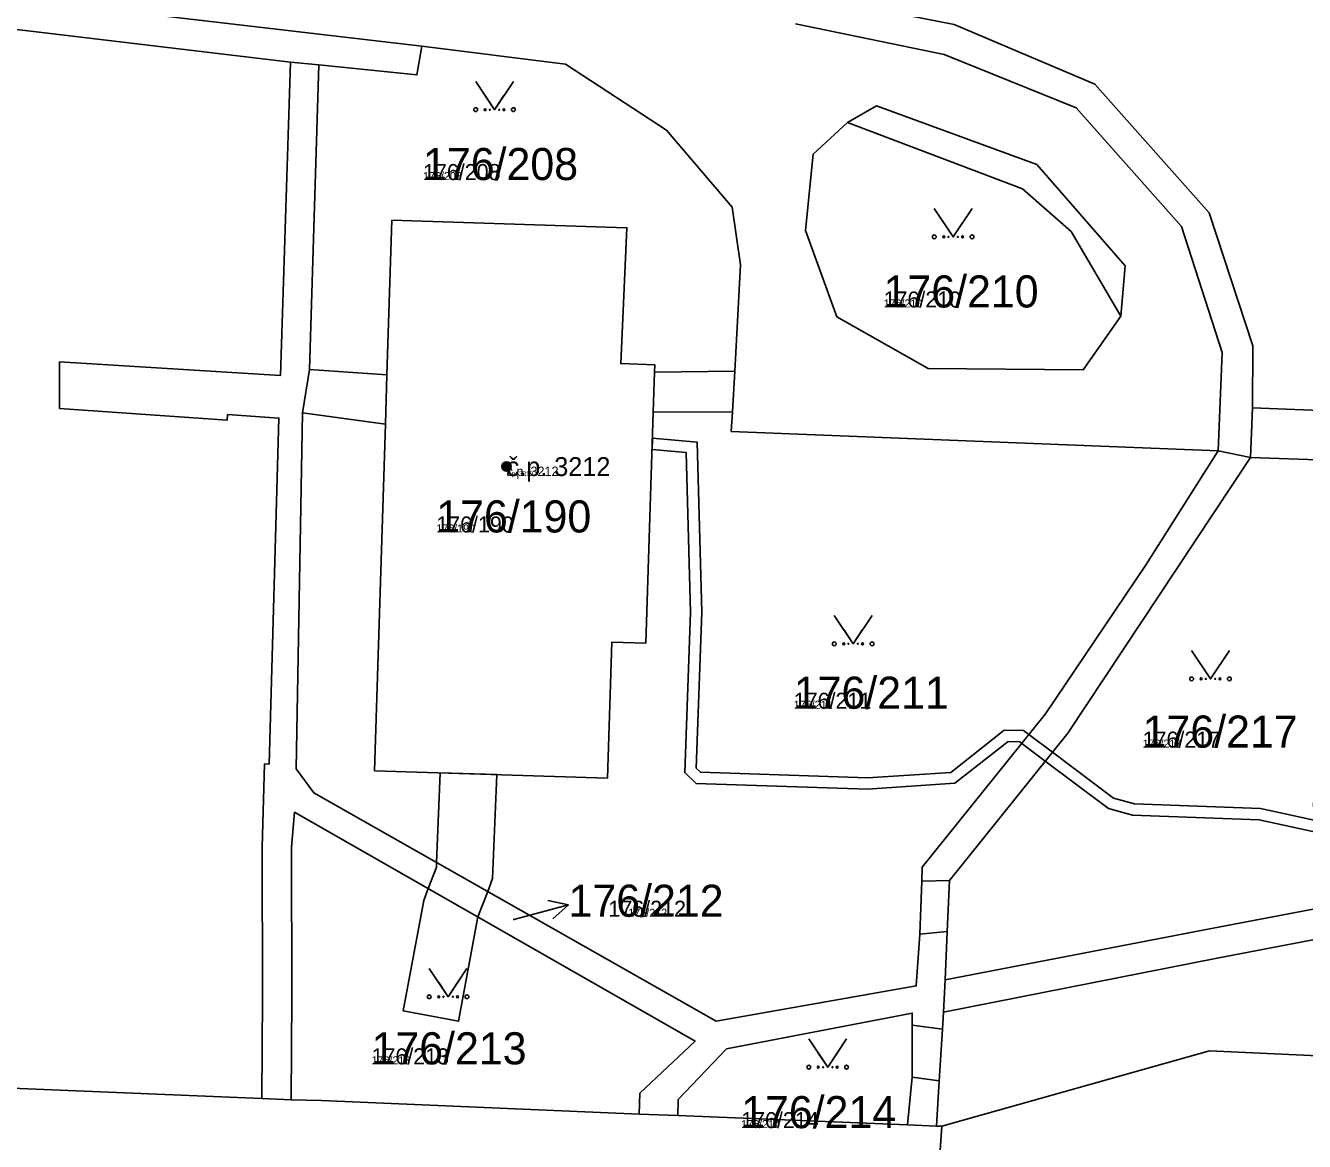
# Model space of a CAD drawing. Extents: x -759873 to -758487, y -975024 to -973516.
# Drawn here: x -759571.4 to -759503.6, y -974859.9 to -974800.8 of the extents above; entities that cross this region are included whole.
import ezdxf

# ---------------------------------------------------------------- set-up
doc = ezdxf.new("R2010")
doc.units = 0
for name, color, linetype in [('KAT_02_hranice parcel', 7, 'Continuous'), ('KAT_03_1000_st čísla parcelní', 7, 'Continuous'), ('KAT_03_1000_čísla parcelní', 7, 'Continuous'), ('KAT_03_1000_čísla popisná', 7, 'Continuous'), ('KAT_03_250_st čísla parcelní', 7, 'Continuous'), ('KAT_03_250_čísla parcelní', 7, 'Continuous'), ('KAT_03_250_čísla popisná', 7, 'Continuous'), ('KAT_03_500_st čísla parcelní', 7, 'Continuous'), ('KAT_03_500_čísla parcelní', 7, 'Continuous'), ('KAT_03_500_čísla popisná', 7, 'Continuous'), ('KAT_04_vnitřní kresba', 7, 'Continuous'), ('KAT_05_1000_značky kultur', 7, 'Continuous'), ('KAT_05_250_značky kultur', 7, 'Continuous'), ('KAT_05_500_značky kultur', 7, 'Continuous'), ('KAT_07_1000_značky budov', 7, 'Continuous'), ('KAT_07_250_značky budov', 7, 'Continuous'), ('KAT_07_500_značky budov', 7, 'Continuous'), ('KAT_10_věcná břemena', 7, 'Continuous'), ('KAT_12_pomocná šipka', 7, 'Continuous'), ('KAT_14_plocha_budovy', 7, 'Continuous'), ('KAT_14_plocha_pozemek', 7, 'Continuous')]:
    doc.layers.add(name, color=color, linetype=linetype)

msp = doc.modelspace()

# ---------------------------------------------------------------- linework, layer by layer
at = {"layer": 'KAT_02_hranice parcel'}
for p, q in [((-759557.33, -974802.75), (-759555.83, -974802.89)), ((-759555.83, -974802.89), (-759556.33, -974819.03)), ((-759556.33, -974819.03), (-759556.7, -974821.33)), ((-759533.91, -974821.27), (-759533.79, -974819.12)), ((-759506.34, -974821.05), (-759506.45, -974823.68)), ((-759508.16, -974823.33), (-759506.45, -974823.68)), ((-759522.73, -974853.07), (-759522.64, -974851.36)), ((-759557.3, -974857.72), (-759558.86, -974857.64)), ((-759536.81, -974858.55), (-759538.86, -974858.47)), ((-759524.63, -974859.04), (-759536.81, -974858.55)), ((-759523.09, -974859.11), (-759524.63, -974859.04)), ((-759522.81, -974859.11), (-759523.09, -974859.11)), ((-759522.81, -974859.11), (-759523.06, -974862.69))]:
    msp.add_line(p, q, dxfattribs=at)
for points in [[(-759506.34, -974821.05), (-759506.33, -974817.78), (-759508.64, -974810.72), (-759514.71, -974803.91), (-759522.15, -974800.74), (-759530.11, -974799.18), (-759550.41, -974796.65), (-759570.02, -974794.3), (-759594.2, -974791.34), (-759608.08, -974789.67), (-759612.26, -974788.87)], [(-759583.29, -974819.43), (-759583.32, -974820.34), (-759579.88, -974820.55), (-759579.53, -974810.64), (-759576.85, -974804.99), (-759572.9, -974800.89), (-759557.33, -974802.75)], [(-759555.83, -974802.89), (-759550.63, -974803.42), (-759550.38, -974801.9), (-759542.76, -974802.85), (-759537.4, -974806.35), (-759533.92, -974810.43), (-759533.48, -974813.48), (-759533.79, -974819.12)], [(-759558.86, -974857.64), (-759558.82, -974852.27), (-759558.84, -974844.34), (-759558.71, -974839.92), (-759558.46, -974839.93), (-759557.95, -974821.6), (-759560.67, -974821.41), (-759560.69, -974821.71), (-759569.58, -974821.09), (-759569.57, -974818.62), (-759557.87, -974819.35), (-759557.33, -974802.75)], [(-759522.73, -974853.07), (-759508.22, -974850.21), (-759486.35, -974846.03), (-759478.35, -974845.69), (-759475.89, -974845.29), (-759439.14, -974837.12), (-759426.25, -974824.24), (-759419.13, -974816.38), (-759413.01, -974806.77), (-759411.92, -974804.78)], [(-759528.38, -974816.24), (-759530.04, -974811.67), (-759529.63, -974807.61), (-759527.82, -974805.94), (-759518.54, -974809.45), (-759515.96, -974811.72), (-759513.33, -974816.2), (-759515.32, -974819.05), (-759523.54, -974818.97), (-759528.38, -974816.24)], [(-759533.79, -974819.12), (-759538.04, -974819.17), (-759538.03, -974818.77), (-759539.83, -974818.71), (-759539.5, -974811.52), (-759551.96, -974811.12), (-759552.22, -974819.3), (-759556.33, -974819.03)], [(-759485.03, -974821.49), (-759488.12, -974821.13), (-759488.11, -974820.78), (-759489.91, -974820.71), (-759489.62, -974813.47), (-759501.98, -974813.03), (-759502.3, -974821.21), (-759506.34, -974821.05)], [(-759556.7, -974821.33), (-759557.04, -974840.18), (-759556.09, -974841.45), (-759534.78, -974853.56), (-759524.17, -974851.68), (-759523.98, -974848.95), (-759523.87, -974846.14), (-759523.85, -974845.39), (-759517.31, -974837.26), (-759512.01, -974829.41), (-759508.16, -974823.33)], [(-759556.7, -974821.33), (-759552.3, -974821.92), (-759552.88, -974840.28), (-759540.53, -974840.67), (-759540.3, -974833.47), (-759538.5, -974833.52), (-759538.11, -974821.28), (-759533.91, -974821.27)], [(-759533.91, -974821.27), (-759533.97, -974822.31), (-759508.16, -974823.33)], [(-759522.64, -974851.36), (-759508.43, -974848.63), (-759486.23, -974844.41), (-759478.44, -974844.12), (-759463.18, -974823.48), (-759485.03, -974822.94)], [(-759506.45, -974823.68), (-759502.4, -974823.83), (-759503.12, -974842.18), (-759490.77, -974842.66), (-759490.49, -974835.46), (-759488.69, -974835.52), (-759488.21, -974823.29), (-759485.03, -974822.94)], [(-759522.64, -974851.36), (-759522.53, -974848.8), (-759522.41, -974846.1), (-759516.14, -974838.29), (-759506.45, -974823.68)], [(-759557.3, -974857.72), (-759557.27, -974852.26), (-759557.29, -974844.33), (-759557.12, -974842.48), (-759535.89, -974854.61), (-759538.82, -974857.37), (-759538.86, -974858.47)], [(-759536.81, -974858.55), (-759536.78, -974857.7), (-759534.22, -974855.02), (-759524.38, -974853.12), (-759524.38, -974853.77), (-759524.38, -974856.52), (-759524.63, -974859.04)], [(-759523.09, -974859.11), (-759522.95, -974856.71), (-759522.78, -974853.97), (-759522.73, -974853.07)], [(-759443.37, -974853.62), (-759445.5, -974855.85), (-759459.93, -974855.14), (-759460.02, -974857.37), (-759508.63, -974855.12), (-759522.81, -974859.11)], [(-759558.86, -974857.64), (-759572.99, -974857.06), (-759590.79, -974856.36), (-759612.08, -974855.52)], [(-759538.86, -974858.47), (-759555.7, -974857.75), (-759557.3, -974857.72)]]:
    msp.add_lwpolyline(points, dxfattribs=at)
at = {"layer": 'KAT_03_1000_čísla popisná'}
msp.add_circle((-759545.88, -974824.17), 0.25, dxfattribs=at)
at = {"layer": 'KAT_03_250_čísla popisná'}
msp.add_circle((-759545.88, -974824.17), 0.0625, dxfattribs=at)
at = {"layer": 'KAT_03_500_čísla popisná'}
msp.add_circle((-759545.88, -974824.17), 0.125, dxfattribs=at)
at = {"layer": 'KAT_04_vnitřní kresba'}
for p, q in [((-759571.1, -974799.47), (-759550.38, -974801.9)), ((-759530.57, -974800.72), (-759522.68, -974802.33)), ((-759522.68, -974802.33), (-759515.7, -974805.16)), ((-759527.82, -974805.94), (-759526.28, -974805.05)), ((-759526.28, -974805.05), (-759517.77, -974808.16)), ((-759515.7, -974805.16), (-759510.11, -974811.45)), ((-759517.77, -974808.16), (-759513.09, -974813.54)), ((-759510.11, -974811.45), (-759507.96, -974818.13)), ((-759513.33, -974816.2), (-759513.09, -974813.54)), ((-759508.16, -974823.33), (-759507.96, -974818.13)), ((-759552.3, -974821.92), (-759552.22, -974819.3)), ((-759538.11, -974821.28), (-759538.04, -974819.17)), ((-759523.87, -974846.14), (-759522.41, -974846.1)), ((-759523.98, -974848.95), (-759522.53, -974848.8)), ((-759524.38, -974853.77), (-759522.78, -974853.97)), ((-759524.38, -974856.52), (-759522.95, -974856.71))]:
    msp.add_line(p, q, dxfattribs=at)
at = {"layer": 'KAT_05_1000_značky kultur'}
for points in [[(-759547.52, -974803.759), (-759546.52, -974805.26), (-759545.52, -974803.759)], [(-759523.21, -974810.499), (-759522.21, -974812), (-759521.21, -974810.499)], [(-759528.51, -974832.059), (-759527.51, -974833.56), (-759526.51, -974832.059)], [(-759509.57, -974833.919), (-759508.57, -974835.42), (-759507.57, -974833.919)], [(-759549.98, -974850.759), (-759548.98, -974852.26), (-759547.98, -974850.759)], [(-759529.86, -974854.489), (-759528.86, -974855.99), (-759527.86, -974854.489)]]:
    msp.add_lwpolyline(points, dxfattribs=at)
for centre in [(-759547.52, -974805.259), (-759545.52, -974805.259), (-759523.21, -974811.999), (-759521.21, -974811.999), (-759528.51, -974833.559), (-759526.51, -974833.559), (-759509.57, -974835.419), (-759507.57, -974835.419), (-759549.98, -974852.259), (-759547.98, -974852.259), (-759529.86, -974855.989), (-759527.86, -974855.989)]:
    msp.add_circle(centre, 0.1, dxfattribs=at)
at = {"layer": 'KAT_05_250_značky kultur'}
for points in [[(-759546.77, -974804.885), (-759546.52, -974805.26), (-759546.27, -974804.885)], [(-759522.46, -974811.625), (-759522.21, -974812), (-759521.96, -974811.625)], [(-759527.76, -974833.185), (-759527.51, -974833.56), (-759527.26, -974833.185)], [(-759508.82, -974835.045), (-759508.57, -974835.42), (-759508.32, -974835.045)], [(-759549.23, -974851.885), (-759548.98, -974852.26), (-759548.73, -974851.885)], [(-759529.11, -974855.615), (-759528.86, -974855.99), (-759528.61, -974855.615)]]:
    msp.add_lwpolyline(points, dxfattribs=at)
for centre in [(-759546.77, -974805.26), (-759546.27, -974805.26), (-759522.46, -974812), (-759521.96, -974812), (-759527.76, -974833.56), (-759527.26, -974833.56), (-759508.82, -974835.42), (-759508.32, -974835.42), (-759549.23, -974852.26), (-759548.73, -974852.26), (-759529.11, -974855.99), (-759528.61, -974855.99)]:
    msp.add_circle(centre, 0.025, dxfattribs=at)
at = {"layer": 'KAT_05_500_značky kultur'}
for points in [[(-759547.02, -974804.51), (-759546.52, -974805.26), (-759546.02, -974804.51)], [(-759522.71, -974811.25), (-759522.21, -974812), (-759521.71, -974811.25)], [(-759528.01, -974832.809), (-759527.51, -974833.56), (-759527.01, -974832.809)], [(-759509.07, -974834.67), (-759508.57, -974835.42), (-759508.07, -974834.67)], [(-759549.48, -974851.51), (-759548.98, -974852.26), (-759548.48, -974851.51)], [(-759529.36, -974855.24), (-759528.86, -974855.99), (-759528.36, -974855.24)]]:
    msp.add_lwpolyline(points, dxfattribs=at)
for centre in [(-759547.02, -974805.26), (-759546.02, -974805.26), (-759522.71, -974812), (-759521.71, -974812), (-759528.01, -974833.56), (-759527.01, -974833.56), (-759509.07, -974835.42), (-759508.07, -974835.42), (-759549.48, -974852.26), (-759548.48, -974852.26), (-759529.36, -974855.99), (-759528.36, -974855.99)]:
    msp.add_circle(centre, 0.05, dxfattribs=at)
at = {"layer": 'KAT_07_1000_značky budov'}
msp.add_circle((-759545.887, -974824.169), 0.175, dxfattribs=at)
at = {"layer": 'KAT_07_250_značky budov'}
msp.add_circle((-759545.882, -974824.17), 0.0437, dxfattribs=at)
at = {"layer": 'KAT_07_500_značky budov'}
msp.add_circle((-759545.883, -974824.17), 0.0875, dxfattribs=at)
at = {"layer": 'KAT_10_věcná břemena'}
msp.add_lwpolyline([(-759502.91, -974842.93), (-759505.92, -974842.29), (-759512.6, -974842.03), (-759513.71, -974841.74), (-759516.95, -974839.3), (-759518.2, -974838.37), (-759518.48, -974838.16), (-759519.5, -974838.13), (-759522.34, -974840.37), (-759526.75, -974840.66), (-759535.6, -974840.36), (-759535.84, -974840.14), (-759535.53, -974831.89), (-759535.78, -974822.87), (-759538.15, -974822.67), (-759538.17, -974823.27), (-759536.36, -974823.43), (-759536.13, -974831.89), (-759536.44, -974840.38), (-759535.84, -974840.96), (-759526.75, -974841.26), (-759522.12, -974840.95), (-759519.3, -974838.73), (-759518.68, -974838.76), (-759518.58, -974838.84), (-759517.33, -974839.77), (-759513.97, -974842.28), (-759512.7, -974842.63), (-759506, -974842.89), (-759502.99, -974843.53)], dxfattribs=at)
msp.add_lwpolyline([(-759549.4, -974840.39), (-759549.59, -974845.14), (-759549.6, -974845.39), (-759550.03, -974846.53), (-759550.26, -974847.15), (-759551.37, -974853), (-759548.43, -974853.56), (-759547.4, -974848.03), (-759546.88, -974846.68), (-759546.62, -974845.99), (-759546.4, -974840.48)], close=True, dxfattribs=at)
at = {"layer": 'KAT_12_pomocná šipka'}
for p, q in [((-759542.591, -974847.383), (-759543.688, -974847.159)), ((-759545.49, -974848.16), (-759542.591, -974847.383)), ((-759542.591, -974847.383), (-759543.429, -974848.126)), ((-759545.54, -974848.17), (-759545.49, -974848.16))]:
    msp.add_line(p, q, dxfattribs=at)
at = {"layer": 'KAT_14_plocha_budovy'}
msp.add_lwpolyline([(-759551.96, -974811.12), (-759552.22, -974819.3), (-759552.3, -974821.92), (-759552.88, -974840.28), (-759540.53, -974840.67), (-759540.3, -974833.47), (-759538.5, -974833.52), (-759538.11, -974821.28), (-759538.04, -974819.17), (-759538.03, -974818.77), (-759539.83, -974818.71), (-759539.5, -974811.52)], close=True, dxfattribs=at)
at = {"layer": 'KAT_14_plocha_pozemek'}
for points in [[(-759594.2, -974791.34), (-759570.02, -974794.3), (-759550.41, -974796.65), (-759530.11, -974799.18), (-759522.15, -974800.74), (-759514.71, -974803.91), (-759508.64, -974810.72), (-759506.33, -974817.78), (-759506.34, -974821.05), (-759502.3, -974821.21)], [(-759572.9, -974800.89), (-759557.33, -974802.75), (-759555.83, -974802.89), (-759550.63, -974803.42), (-759550.38, -974801.9), (-759542.76, -974802.85), (-759537.4, -974806.35), (-759533.92, -974810.43), (-759533.48, -974813.48), (-759533.79, -974819.12), (-759533.91, -974821.27), (-759533.97, -974822.31), (-759508.16, -974823.33), (-759506.45, -974823.68), (-759506.34, -974821.05), (-759506.33, -974817.78), (-759508.64, -974810.72), (-759514.71, -974803.91), (-759522.15, -974800.74), (-759530.11, -974799.18), (-759550.41, -974796.65), (-759570.02, -974794.3), (-759594.2, -974791.34)], [(-759572.99, -974857.06), (-759558.86, -974857.64), (-759558.82, -974852.27), (-759558.84, -974844.34), (-759558.71, -974839.92), (-759558.46, -974839.93), (-759557.95, -974821.6), (-759560.67, -974821.41), (-759560.69, -974821.71), (-759569.58, -974821.09), (-759569.57, -974818.62), (-759557.87, -974819.35), (-759557.33, -974802.75), (-759572.9, -974800.89)], [(-759439.96, -974835.78), (-759476.18, -974843.76), (-759458.03, -974819.25), (-759456.41, -974817.02), (-759457.64, -974816.15), (-759459.23, -974818.41), (-759461.96, -974822.03), (-759485.03, -974821.49), (-759485.03, -974822.94), (-759463.18, -974823.48), (-759478.44, -974844.12), (-759486.23, -974844.41), (-759508.43, -974848.63), (-759522.64, -974851.36), (-759522.73, -974853.07), (-759508.22, -974850.21), (-759486.35, -974846.03), (-759478.35, -974845.69), (-759475.89, -974845.29), (-759439.14, -974837.12)], [(-759439.14, -974837.12), (-759475.89, -974845.29), (-759478.35, -974845.69), (-759486.35, -974846.03), (-759508.22, -974850.21), (-759522.73, -974853.07), (-759522.78, -974853.97), (-759522.95, -974856.71), (-759523.09, -974859.11), (-759522.81, -974859.11), (-759508.63, -974855.12), (-759460.02, -974857.37), (-759459.93, -974855.14), (-759445.5, -974855.85)], [(-759445.5, -974855.85), (-759459.93, -974855.14), (-759460.02, -974857.37), (-759508.63, -974855.12), (-759522.81, -974859.11), (-759523.06, -974862.69), (-759523.84, -974879.95), (-759532.34, -974886.85), (-759531.93, -974887.1), (-759532.68, -974898.32), (-759561.57, -974897.09), (-759590.3, -974896.25), (-759598.34, -974895.81), (-759598.59, -974907.75), (-759628.97, -974906.63), (-759630.26, -974935.59)], [(-759572.94, -974860.67), (-759556.86, -974861.35), (-759554.8, -974861.42), (-759538.88, -974862.06), (-759536.82, -974862.14), (-759524.69, -974862.61), (-759523.06, -974862.69), (-759522.81, -974859.11), (-759523.09, -974859.11), (-759524.63, -974859.04), (-759536.81, -974858.55), (-759538.86, -974858.47), (-759555.7, -974857.75), (-759557.3, -974857.72), (-759558.86, -974857.64), (-759572.99, -974857.06)]]:
    msp.add_lwpolyline(points, dxfattribs=at)
for points in [[(-759555.83, -974802.89), (-759556.33, -974819.03), (-759552.22, -974819.3), (-759551.96, -974811.12), (-759539.5, -974811.52), (-759539.83, -974818.71), (-759538.03, -974818.77), (-759538.04, -974819.17), (-759533.79, -974819.12), (-759533.48, -974813.48), (-759533.92, -974810.43), (-759537.4, -974806.35), (-759542.76, -974802.85), (-759550.38, -974801.9), (-759550.63, -974803.42)], [(-759557.27, -974852.26), (-759557.29, -974844.33), (-759557.12, -974842.48), (-759535.89, -974854.61), (-759538.82, -974857.37), (-759538.86, -974858.47), (-759536.81, -974858.55), (-759536.78, -974857.7), (-759534.22, -974855.02), (-759524.38, -974853.12), (-759524.38, -974853.77), (-759524.38, -974856.52), (-759524.63, -974859.04), (-759523.09, -974859.11), (-759522.95, -974856.71), (-759522.78, -974853.97), (-759522.73, -974853.07), (-759522.64, -974851.36), (-759522.53, -974848.8), (-759522.41, -974846.1), (-759516.14, -974838.29), (-759506.45, -974823.68), (-759508.16, -974823.33), (-759512.01, -974829.41), (-759517.31, -974837.26), (-759523.85, -974845.39), (-759523.87, -974846.14), (-759523.98, -974848.95), (-759524.17, -974851.68), (-759534.78, -974853.56), (-759556.09, -974841.45), (-759557.04, -974840.18), (-759556.7, -974821.33), (-759556.33, -974819.03), (-759555.83, -974802.89), (-759557.33, -974802.75), (-759557.87, -974819.35), (-759569.57, -974818.62), (-759569.58, -974821.09), (-759560.69, -974821.71), (-759560.67, -974821.41), (-759557.95, -974821.6), (-759558.46, -974839.93), (-759558.71, -974839.92), (-759558.84, -974844.34), (-759558.82, -974852.27), (-759558.86, -974857.64), (-759557.3, -974857.72)], [(-759528.38, -974816.24), (-759530.04, -974811.67), (-759529.63, -974807.61), (-759527.82, -974805.94), (-759518.54, -974809.45), (-759515.96, -974811.72), (-759513.33, -974816.2), (-759515.32, -974819.05), (-759523.54, -974818.97)], [(-759528.38, -974816.24), (-759523.54, -974818.97), (-759515.32, -974819.05), (-759513.33, -974816.2), (-759515.96, -974811.72), (-759518.54, -974809.45), (-759527.82, -974805.94), (-759529.63, -974807.61), (-759530.04, -974811.67)], [(-759551.96, -974811.12), (-759552.22, -974819.3), (-759556.33, -974819.03), (-759556.7, -974821.33), (-759552.3, -974821.92), (-759552.88, -974840.28), (-759540.53, -974840.67), (-759540.3, -974833.47), (-759538.5, -974833.52), (-759538.11, -974821.28), (-759533.91, -974821.27), (-759533.79, -974819.12), (-759538.04, -974819.17), (-759538.03, -974818.77), (-759539.83, -974818.71), (-759539.5, -974811.52)], [(-759502.4, -974823.83), (-759503.12, -974842.18), (-759490.77, -974842.66), (-759490.49, -974835.46), (-759488.69, -974835.52), (-759488.21, -974823.29), (-759485.03, -974822.94), (-759485.03, -974821.49), (-759488.12, -974821.13), (-759488.11, -974820.78), (-759489.91, -974820.71), (-759489.62, -974813.47), (-759501.98, -974813.03), (-759502.3, -974821.21), (-759506.34, -974821.05), (-759506.45, -974823.68)], [(-759517.31, -974837.26), (-759512.01, -974829.41), (-759508.16, -974823.33), (-759533.97, -974822.31), (-759533.91, -974821.27), (-759538.11, -974821.28), (-759538.5, -974833.52), (-759540.3, -974833.47), (-759540.53, -974840.67), (-759552.88, -974840.28), (-759552.3, -974821.92), (-759556.7, -974821.33), (-759557.04, -974840.18), (-759556.09, -974841.45), (-759534.78, -974853.56), (-759524.17, -974851.68), (-759523.98, -974848.95), (-759523.87, -974846.14), (-759523.85, -974845.39)], [(-759486.23, -974844.41), (-759478.44, -974844.12), (-759463.18, -974823.48), (-759485.03, -974822.94), (-759488.21, -974823.29), (-759488.69, -974835.52), (-759490.49, -974835.46), (-759490.77, -974842.66), (-759503.12, -974842.18), (-759502.4, -974823.83), (-759506.45, -974823.68), (-759516.14, -974838.29), (-759522.41, -974846.1), (-759522.53, -974848.8), (-759522.64, -974851.36), (-759508.43, -974848.63)], [(-759557.3, -974857.72), (-759555.7, -974857.75), (-759538.86, -974858.47), (-759538.82, -974857.37), (-759535.89, -974854.61), (-759557.12, -974842.48), (-759557.29, -974844.33), (-759557.27, -974852.26)], [(-759536.81, -974858.55), (-759524.63, -974859.04), (-759524.38, -974856.52), (-759524.38, -974853.77), (-759524.38, -974853.12), (-759534.22, -974855.02), (-759536.78, -974857.7)]]:
    msp.add_lwpolyline(points, close=True, dxfattribs=at)

# ---------------------------------------------------------------- texts
at = {"layer": 'KAT_03_1000_st čísla parcelní'}
msp.add_text('176/190', height=1.7, dxfattribs=at).set_placement((-759549.61, -974827.66))
at = {"layer": 'KAT_03_1000_čísla parcelní'}
for s, p in [('176/208', (-759550.31, -974808.99)), ('176/210', (-759525.9, -974815.74)), ('176/211', (-759530.66, -974837)), ('176/217', (-759512.17, -974839.059)), ('176/212', (-759542.598, -974848.02)), ('176/213', (-759553.04, -974855.84)), ('176/214', (-759533.45, -974859.22))]:
    msp.add_text(s, height=1.7, dxfattribs=at).set_placement(p)
at = {"layer": 'KAT_03_1000_čísla popisná'}
msp.add_text('č.p. 3212', height=1, dxfattribs=at).set_placement((-759545.88, -974824.67))
at = {"layer": 'KAT_03_250_st čísla parcelní'}
msp.add_text('176/190', height=0.425, dxfattribs=at).set_placement((-759549.61, -974827.66))
at = {"layer": 'KAT_03_250_čísla parcelní'}
for s, p in [('176/208', (-759550.31, -974808.99)), ('176/210', (-759525.9, -974815.74)), ('176/211', (-759530.66, -974837)), ('176/217', (-759512.17, -974839.059)), ('176/212', (-759539.427, -974848.02)), ('176/213', (-759553.04, -974855.84)), ('176/214', (-759533.45, -974859.22))]:
    msp.add_text(s, height=0.425, dxfattribs=at).set_placement(p)
at = {"layer": 'KAT_03_250_čísla popisná'}
msp.add_text('č.p. 3212', height=0.25, dxfattribs=at).set_placement((-759545.88, -974824.67))
at = {"layer": 'KAT_03_500_st čísla parcelní'}
msp.add_text('176/190', height=0.85, dxfattribs=at).set_placement((-759549.61, -974827.66))
at = {"layer": 'KAT_03_500_čísla parcelní'}
for s, p in [('176/208', (-759550.31, -974808.99)), ('176/210', (-759525.9, -974815.74)), ('176/211', (-759530.66, -974837)), ('176/217', (-759512.17, -974839.059)), ('176/212', (-759540.484, -974848.02)), ('176/213', (-759553.04, -974855.84)), ('176/214', (-759533.45, -974859.22))]:
    msp.add_text(s, height=0.85, dxfattribs=at).set_placement(p)
at = {"layer": 'KAT_03_500_čísla popisná'}
msp.add_text('č.p. 3212', height=0.5, dxfattribs=at).set_placement((-759545.88, -974824.67))

doc.saveas('drawing.dxf')
